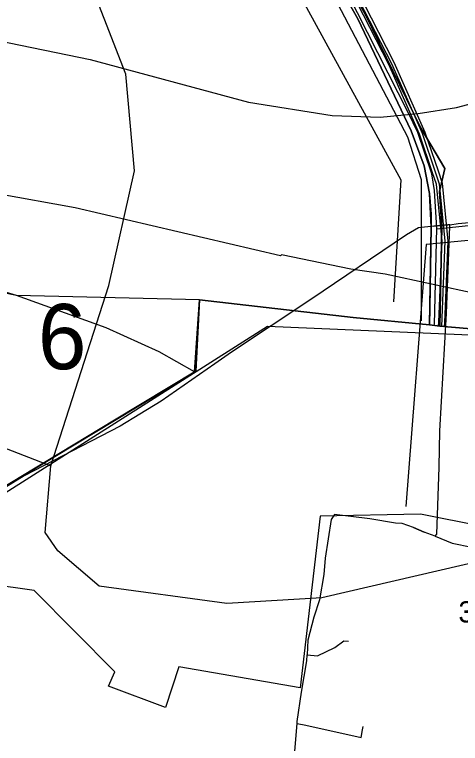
# Model space of a CAD drawing. Extents: x -662500 to -653478, y -1056827 to -1049993.
# Drawn here: x -660508.3 to -660351.1, y -1052097.9 to -1051840.9 of the extents above; entities that cross this region are included whole.
import ezdxf

# ---------------------------------------------------------------- set-up
doc = ezdxf.new("R2010")
doc.units = 0
for name, color, linetype in [('Vrstva 1', 7, 'Continuous'), ('Vrstva 12', 7, 'Continuous'), ('Vrstva 15', 7, 'Continuous'), ('Vrstva 20', 7, 'Continuous'), ('Vrstva 24', 7, 'Continuous'), ('Vrstva 42', 7, 'Continuous'), ('Vrstva 44', 7, 'Continuous'), ('Vrstva 45', 7, 'Continuous'), ('Vrstva 47', 7, 'Continuous'), ('Vrstva 48', 7, 'Continuous'), ('Vrstva 5', 7, 'Continuous'), ('Vrstva 52', 7, 'Continuous'), ('Vrstva 57', 7, 'Continuous'), ('Vrstva 6', 7, 'Continuous'), ('Vrstva 61', 7, 'Continuous'), ('Vrstva 7', 7, 'Continuous')]:
    doc.layers.add(name, color=color, linetype=linetype)

msp = doc.modelspace()

# ---------------------------------------------------------------- linework, layer by layer
at = {"layer": 'Vrstva 1'}
msp.add_lwpolyline([(-660554.23, -1052145.33), (-660549.33, -1052132.73), (-660543.74, -1052100.07), (-660537.55, -1052064.32), (-660536.99, -1052061.08), (-660533.42, -1052042.18), (-660529.4, -1052017.99), (-660526.37, -1052016.17), (-660497.13, -1051998.48), (-660473.03, -1051983.91), (-660444.41, -1051966.62), (-660443.04, -1051941.53), (-660409.35, -1051945.41), (-660388.98, -1051947.77), (-660362.03, -1051950.34), (-660358.34, -1051950.81), (-660318.47, -1051954.21), (-660286.74, -1051956.91), (-660259.81, -1051958.85), (-660255.56, -1051959.16), (-660215.66, -1051962.04), (-660216.74, -1051952.44), (-660214.33, -1051927.93), (-660170.69, -1051923.36)], dxfattribs=at)
at = {"layer": 'Vrstva 12'}
msp.add_lwpolyline([(-660360.24, -1051950.23), (-660359.43, -1051916.22), (-660360.3, -1051903.02), (-660361.18, -1051897.07), (-660366.16, -1051882.51), (-660369.49, -1051875.71), (-660391, -1051833), (-660414.6, -1051790.23), (-660418.98, -1051781.07), (-660430.99, -1051745.93), (-660436.32, -1051730.61), (-660439.34, -1051720.04), (-660445.45, -1051706.03), (-660451.02, -1051695.02), (-660477.33, -1051653.06), (-660546.82, -1051554.5), (-660578.08, -1051511.29), (-660608.3, -1051474.46), (-660627.26, -1051452.26), (-660641.91, -1051431.52)], dxfattribs=at)
at = {"layer": 'Vrstva 15'}
msp.add_line((-660359.43, -1051916.42), (-660041.76, -1051884.15), dxfattribs=at)
at = {"layer": 'Vrstva 20'}
msp.add_lwpolyline([(-660693, -1052092.39), (-660549.33, -1052132.73), (-660529.4, -1052017.99), (-660444.65, -1051966.93), (-660443.04, -1051941.53), (-660507.57, -1051940.01), (-660528.33, -1051935.72), (-660624.47, -1051996.3), (-660674.23, -1052051.96)], close=True, dxfattribs=at)
at = {"layer": 'Vrstva 24'}
for points in [[(-660495.5, -1052000), (-660475, -1051936.5), (-660466, -1051896), (-660469, -1051862), (-660492, -1051803)], [(-660809.04, -1051897.71), (-660805.5, -1051897.5), (-660775, -1051899), (-660742.5, -1051905.5), (-660707, -1051914), (-660671, -1051932), (-660495.5, -1052000)], [(-660013, -1052023), (-660069, -1052018.5), (-660155.5, -1052022), (-660224.5, -1052017.5), (-660283.5, -1052019.5), (-660400, -1052046.5), (-660433.5, -1052048.5), (-660478.5, -1052042.5), (-660493, -1052030), (-660497.5, -1052023.5), (-660495.5, -1052000)]]:
    msp.add_lwpolyline(points, dxfattribs=at)
at = {"layer": 'Vrstva 42'}
for points in [[(-660570.88, -1051517.67), (-660554.92, -1051539.99), (-660539.07, -1051562.68), (-660523.89, -1051584.27), (-660514.59, -1051597.91), (-660502.41, -1051614.85), (-660483.86, -1051640.65), (-660477.59, -1051649.39), (-660466.35, -1051666.07), (-660452.65, -1051688.05), (-660442.33, -1051706.16), (-660430.09, -1051744.32), (-660415.79, -1051784.36), (-660394.39, -1051822.11), (-660388.91, -1051831.89), (-660375.45, -1051858.16), (-660364.58, -1051882.73), (-660359.98, -1051896.4)], [(-660359.98, -1051896.4), (-660358.58, -1051900.56), (-660356.58, -1051920.84), (-660357.86, -1051950.85)]]:
    msp.add_lwpolyline(points, dxfattribs=at)
at = {"layer": 'Vrstva 44'}
msp.add_lwpolyline([(-659532.04, -1051842.96), (-660363.22, -1051921.99), (-660370.34, -1052014.38)], dxfattribs=at)
at = {"layer": 'Vrstva 45'}
for p, q in [((-660360.53, -1051915.59), (-660355.57, -1051915.05)), ((-660360.53, -1051915.59), (-660355.57, -1051915.05)), ((-660354.87, -1051915.53), (-660354.85, -1051915.03)), ((-660354.87, -1051915.53), (-660354.85, -1051915.03)), ((-660354.87, -1051915.53), (-660354.85, -1051915.03)), ((-660354.87, -1051915.53), (-660354.85, -1051915.03)), ((-660367.73, -1052021.77), (-660363.93, -1052023.39)), ((-660367.73, -1052021.77), (-660363.93, -1052023.39)), ((-660409.45, -1052100.6), (-660408.7, -1052090.8)), ((-660409.45, -1052100.6), (-660408.7, -1052090.8)), ((-660409.45, -1052100.6), (-660408.7, -1052090.8)), ((-660409.45, -1052100.6), (-660408.7, -1052090.8))]:
    msp.add_line(p, q, dxfattribs=at)
for points in [[(-660354.85, -1051915.03), (-660351.92, -1051914.65), (-660324.01, -1051912.03), (-660307.28, -1051910.85), (-660287.54, -1051909.55), (-660260.08, -1051906.56), (-660211.96, -1051902.35), (-660184.42, -1051900.07), (-660173.96, -1051899.22)], [(-660354.85, -1051915.03), (-660351.92, -1051914.65), (-660324.01, -1051912.03), (-660307.28, -1051910.85), (-660287.54, -1051909.55), (-660260.08, -1051906.56), (-660211.96, -1051902.35), (-660184.42, -1051900.07), (-660173.96, -1051899.22)], [(-660354.85, -1051915.03), (-660351.92, -1051914.65), (-660324.01, -1051912.03), (-660307.28, -1051910.85), (-660287.54, -1051909.55), (-660260.08, -1051906.56), (-660211.96, -1051902.35), (-660184.42, -1051900.07), (-660173.96, -1051899.22)], [(-660354.85, -1051915.03), (-660351.92, -1051914.65), (-660324.01, -1051912.03), (-660307.28, -1051910.85), (-660287.54, -1051909.55), (-660260.08, -1051906.56), (-660211.96, -1051902.35), (-660184.42, -1051900.07), (-660173.96, -1051899.22)], [(-660354.85, -1051915.03), (-660355.57, -1051915.05), (-660360.53, -1051915.59), (-660365.86, -1051916.12), (-660370.11, -1051918.64), (-660403.89, -1051941.33), (-660431.8, -1051959.98), (-660437.63, -1051964.09), (-660456.56, -1051977.17), (-660464.14, -1051981.81), (-660471.08, -1051986.06), (-660504.84, -1052003.55), (-660517.9, -1052011.55), (-660544.46, -1052028.03), (-660604.39, -1052067), (-660634.41, -1052086), (-660645.04, -1052092.71), (-660649.43, -1052095.57), (-660649.65, -1052096.13), (-660653.7, -1052096.98), (-660658.56, -1052096.83), (-660725, -1052074.48)], [(-660354.85, -1051915.03), (-660355.57, -1051915.05), (-660360.53, -1051915.59), (-660365.86, -1051916.12), (-660370.11, -1051918.64), (-660403.89, -1051941.33), (-660431.8, -1051959.98), (-660437.63, -1051964.09), (-660456.56, -1051977.17), (-660464.14, -1051981.81), (-660471.08, -1051986.06), (-660504.84, -1052003.55), (-660517.9, -1052011.55), (-660544.46, -1052028.03), (-660604.39, -1052067), (-660634.41, -1052086), (-660645.04, -1052092.71), (-660649.43, -1052095.57), (-660649.65, -1052096.13), (-660653.7, -1052096.98), (-660658.56, -1052096.83), (-660725, -1052074.48)], [(-660354.85, -1051915.03), (-660355.57, -1051915.05), (-660360.53, -1051915.59), (-660365.86, -1051916.12), (-660370.11, -1051918.64), (-660403.89, -1051941.33), (-660431.8, -1051959.98), (-660437.63, -1051964.09), (-660456.56, -1051977.17), (-660464.14, -1051981.81), (-660471.08, -1051986.06), (-660504.84, -1052003.55), (-660517.9, -1052011.55), (-660544.46, -1052028.03), (-660604.39, -1052067), (-660634.41, -1052086), (-660645.04, -1052092.71), (-660649.43, -1052095.57), (-660649.65, -1052096.13), (-660653.7, -1052096.98), (-660658.56, -1052096.83), (-660725, -1052074.48)], [(-660354.85, -1051915.03), (-660355.57, -1051915.05), (-660360.53, -1051915.59), (-660365.86, -1051916.12), (-660370.11, -1051918.64), (-660403.89, -1051941.33), (-660431.8, -1051959.98), (-660437.63, -1051964.09), (-660456.56, -1051977.17), (-660464.14, -1051981.81), (-660471.08, -1051986.06), (-660504.84, -1052003.55), (-660517.9, -1052011.55), (-660544.46, -1052028.03), (-660604.39, -1052067), (-660634.41, -1052086), (-660645.04, -1052092.71), (-660649.43, -1052095.57), (-660649.65, -1052096.13), (-660653.7, -1052096.98), (-660658.56, -1052096.83), (-660725, -1052074.48)], [(-660354.85, -1051915.03), (-660355.57, -1051915.05), (-660360.53, -1051915.59), (-660365.86, -1051916.12), (-660370.11, -1051918.64), (-660403.89, -1051941.33), (-660431.8, -1051959.98), (-660437.63, -1051964.09), (-660456.56, -1051977.17), (-660464.14, -1051981.81), (-660471.08, -1051986.06), (-660504.84, -1052003.55), (-660517.9, -1052011.55), (-660544.46, -1052028.03), (-660604.39, -1052067), (-660634.41, -1052086), (-660645.04, -1052092.71), (-660649.43, -1052095.57), (-660649.65, -1052096.13), (-660653.7, -1052096.98), (-660658.56, -1052096.83), (-660725, -1052074.48)], [(-660354.85, -1051915.03), (-660355.57, -1051915.05), (-660360.53, -1051915.59), (-660365.86, -1051916.12), (-660370.11, -1051918.64), (-660403.89, -1051941.33), (-660431.8, -1051959.98), (-660437.63, -1051964.09), (-660456.56, -1051977.17), (-660464.14, -1051981.81), (-660471.08, -1051986.06), (-660504.84, -1052003.55), (-660517.9, -1052011.55), (-660544.46, -1052028.03), (-660604.39, -1052067), (-660634.41, -1052086), (-660645.04, -1052092.71), (-660649.43, -1052095.57), (-660649.65, -1052096.13), (-660653.7, -1052096.98), (-660658.56, -1052096.83), (-660725, -1052074.48)], [(-660360.01, -1052024.81), (-660359.46, -1052024.16), (-660358.68, -1052000.5), (-660358.42, -1051987.69), (-660355.99, -1051946.3), (-660354.87, -1051915.53)], [(-660360.01, -1052024.81), (-660359.46, -1052024.16), (-660358.68, -1052000.5), (-660358.42, -1051987.69), (-660355.99, -1051946.3), (-660354.87, -1051915.53)], [(-660360.01, -1052024.81), (-660359.46, -1052024.16), (-660358.68, -1052000.5), (-660358.42, -1051987.69), (-660355.99, -1051946.3), (-660354.87, -1051915.53)], [(-660360.01, -1052024.81), (-660359.46, -1052024.16), (-660358.68, -1052000.5), (-660358.42, -1051987.69), (-660355.99, -1051946.3), (-660354.87, -1051915.53)], [(-660360.01, -1052024.81), (-660354.02, -1052027.25), (-660347.14, -1052028.72), (-660332.22, -1052029.99), (-660320.69, -1052030.42), (-660296.78, -1052029.78), (-660294.18, -1052029.25), (-660292.34, -1052028.05), (-660290.93, -1052026.3), (-660290.28, -1052023.76), (-660289.79, -1051995.8), (-660289.08, -1051983.65), (-660287.82, -1051983.61), (-660284.42, -1051983.2), (-660280.92, -1051984.24), (-660268.45, -1051984.06), (-660268.79, -1051990.78), (-660269.34, -1051991.9)], [(-660360.01, -1052024.81), (-660354.02, -1052027.25), (-660347.14, -1052028.72), (-660332.22, -1052029.99), (-660320.69, -1052030.42), (-660296.78, -1052029.78), (-660294.18, -1052029.25), (-660292.34, -1052028.05), (-660290.93, -1052026.3), (-660290.28, -1052023.76), (-660289.79, -1051995.8), (-660289.08, -1051983.65), (-660287.82, -1051983.61), (-660284.42, -1051983.2), (-660280.92, -1051984.24), (-660268.45, -1051984.06), (-660268.79, -1051990.78), (-660269.34, -1051991.9)], [(-660360.01, -1052024.81), (-660363.93, -1052023.39), (-660367.73, -1052021.77), (-660371.65, -1052020.38), (-660373.96, -1052020.25), (-660383.04, -1052018.67), (-660395.54, -1052017.23), (-660396.7, -1052018.91), (-660398.85, -1052032.57), (-660399.28, -1052038.28), (-660400.79, -1052047.31), (-660402.79, -1052053.33), (-660404.92, -1052061.49), (-660405.1, -1052066.69)], [(-660360.01, -1052024.81), (-660363.93, -1052023.39), (-660367.73, -1052021.77), (-660371.65, -1052020.38), (-660373.96, -1052020.25), (-660383.04, -1052018.67), (-660395.54, -1052017.23), (-660396.7, -1052018.91), (-660398.85, -1052032.57), (-660399.28, -1052038.28), (-660400.79, -1052047.31), (-660402.79, -1052053.33), (-660404.92, -1052061.49), (-660405.1, -1052066.69)], [(-660360.01, -1052024.81), (-660363.93, -1052023.39), (-660367.73, -1052021.77), (-660371.65, -1052020.38), (-660373.96, -1052020.25), (-660383.04, -1052018.67), (-660395.54, -1052017.23), (-660396.7, -1052018.91), (-660398.85, -1052032.57), (-660399.28, -1052038.28), (-660400.79, -1052047.31), (-660402.79, -1052053.33), (-660404.92, -1052061.49), (-660405.1, -1052066.69)], [(-660360.01, -1052024.81), (-660363.93, -1052023.39), (-660367.73, -1052021.77), (-660371.65, -1052020.38), (-660373.96, -1052020.25), (-660383.04, -1052018.67), (-660395.54, -1052017.23), (-660396.7, -1052018.91), (-660398.85, -1052032.57), (-660399.28, -1052038.28), (-660400.79, -1052047.31), (-660402.79, -1052053.33), (-660404.92, -1052061.49), (-660405.1, -1052066.69)], [(-660405.1, -1052066.69), (-660401.54, -1052066.99), (-660395.38, -1052064.03), (-660392.26, -1052061.75), (-660390.62, -1052061.86)], [(-660405.1, -1052066.69), (-660401.54, -1052066.99), (-660395.38, -1052064.03), (-660392.26, -1052061.75), (-660390.62, -1052061.86)], [(-660408.7, -1052090.8), (-660408.7, -1052090.2), (-660407.19, -1052079.76), (-660405.32, -1052068.75), (-660405.1, -1052066.69)], [(-660408.7, -1052090.8), (-660408.7, -1052090.2), (-660407.19, -1052079.76), (-660405.32, -1052068.75), (-660405.1, -1052066.69)], [(-660408.7, -1052090.8), (-660408.7, -1052090.2), (-660407.19, -1052079.76), (-660405.32, -1052068.75), (-660405.1, -1052066.69)], [(-660408.7, -1052090.8), (-660408.7, -1052090.2), (-660407.19, -1052079.76), (-660405.32, -1052068.75), (-660405.1, -1052066.69)], [(-660408.7, -1052090.8), (-660405.66, -1052091.48), (-660386.15, -1052095.84), (-660385.59, -1052093.08), (-660385.36, -1052091.89)], [(-660408.7, -1052090.8), (-660405.66, -1052091.48), (-660386.15, -1052095.84), (-660385.59, -1052093.08), (-660385.36, -1052091.89)]]:
    msp.add_lwpolyline(points, dxfattribs=at)
at = {"layer": 'Vrstva 47'}
for points in [[(-660358.85, -1051950.77), (-660358.79, -1051949.35), (-660357.59, -1051920.86), (-660359.57, -1051900.77), (-660360.93, -1051896.72), (-660365.51, -1051883.1), (-660376.35, -1051858.59), (-660389.79, -1051832.36)], [(-660388.03, -1051831.41), (-660374.55, -1051857.73), (-660363.64, -1051882.37), (-660359.03, -1051896.08), (-660357.6, -1051900.35), (-660355.58, -1051920.81), (-660356.8, -1051949.44), (-660356.86, -1051950.94)]]:
    msp.add_lwpolyline(points, dxfattribs=at)
at = {"layer": 'Vrstva 48'}
msp.add_lwpolyline([(-660538.48, -1052060.8), (-660532.95, -1052023.05), (-660419.09, -1051950.78), (-660293.14, -1051956.25), (-660296.06, -1052023.47), (-660343.35, -1052021.42), (-660365.15, -1052017.09), (-660400.6, -1052017.74), (-660407.59, -1052078.33), (-660450.39, -1052070.9), (-660455.11, -1052085.25), (-660475.19, -1052077.7), (-660472.89, -1052072.61), (-660501.35, -1052043.96), (-660517.23, -1052041.74), (-660522.98, -1052061.96), (-660537.85, -1052062.06)], dxfattribs=at)
at = {"layer": 'Vrstva 5'}
for points in [[(-660415.51, -1051792.48), (-660387.33, -1051842.39), (-660368.51, -1051881.97), (-660363.96, -1051894.27), (-660362.05, -1051903.98), (-660361.48, -1051911.34), (-660361.47, -1051915.93), (-660361.97, -1051944.48), (-660362.03, -1051950.34), (-660388.98, -1051947.77), (-660443.04, -1051941.53), (-660444.41, -1051966.62), (-660473.03, -1051983.91), (-660497.13, -1051998.48), (-660529.4, -1052017.99), (-660533.42, -1052042.18), (-660542.09, -1052088.13), (-660549.33, -1052132.73), (-660572.52, -1052128.33), (-660624.87, -1052113.48), (-660745.13, -1052073.98)], [(-660412.48, -1051790.94), (-660384.48, -1051841.24), (-660365.32, -1051880.54), (-660356.58, -1051895.23), (-660358.47, -1051903.29), (-660357.74, -1051915.74), (-660358.42, -1051950.8), (-660362.03, -1051950.34), (-660361.47, -1051915.93), (-660362.05, -1051903.98), (-660363.96, -1051894.27), (-660368.51, -1051881.97), (-660387.33, -1051842.39), (-660415.51, -1051792.48)], [(-660108.79, -1051916.84), (-660214.33, -1051927.93), (-660216.74, -1051952.44), (-660215.66, -1051962.04), (-660286.74, -1051956.91), (-660358.42, -1051950.8), (-660358.25, -1051944.73), (-660357.74, -1051915.74), (-660358.47, -1051903.29), (-660356.58, -1051895.23), (-660365.32, -1051880.54), (-660384.48, -1051841.24), (-660412.48, -1051790.94)]]:
    msp.add_lwpolyline(points, dxfattribs=at)
at = {"layer": 'Vrstva 52'}
msp.add_lwpolyline([(-660450.62, -1051725.35), (-660438.63, -1051777.57), (-660372.18, -1051899.19), (-660374.76, -1051942.19)], dxfattribs=at)
at = {"layer": 'Vrstva 6'}
msp.add_lwpolyline([(-660717.09, -1051942.16), (-660678.48, -1051976.85), (-660636.23, -1052006.19), (-660634.2, -1052007.19), (-660674.23, -1052051.96), (-660693, -1052092.39), (-660616.69, -1052114.74), (-660549.33, -1052132.73), (-660535.03, -1052035.66), (-660529.4, -1052017.99), (-660444.79, -1051966.85), (-660443.04, -1051941.53), (-660507.57, -1051940.01), (-660528.33, -1051935.72), (-660624.47, -1051996.3), (-660625.14, -1051997.08), (-660628.82, -1051995.51), (-660670.4, -1051966.64), (-660708.78, -1051932.15)], dxfattribs=at)
at = {"layer": 'Vrstva 61'}
msp.add_lwpolyline([(-660364.83, -1051948.96), (-660364.83, -1051899.24), (-660369.69, -1051884.21), (-660422.61, -1051783.06)], dxfattribs=at)
at = {"layer": 'Vrstva 7'}
for p, q in [((-660519.9, -1051848.88), (-660481.64, -1051856.82)), ((-660481.64, -1051856.82), (-660425.8, -1051871.84)), ((-660352.54, -1051873.68), (-660334.25, -1051868.86)), ((-660425.8, -1051871.84), (-660396.33, -1051876.52)), ((-660366, -1051875.81), (-660352.54, -1051873.68)), ((-660396.33, -1051876.52), (-660379.46, -1051877.08)), ((-660379.46, -1051877.08), (-660366, -1051875.81)), ((-660486.88, -1051909.11), (-660524.72, -1051902.31)), ((-660414.6, -1051926.03), (-660486.88, -1051909.11)), ((-660414.18, -1051925.69), (-660414.6, -1051926.03)), ((-660389.81, -1051930.65), (-660414.18, -1051925.69)), ((-660507.57, -1051940.01), (-660538.61, -1051930.94)), ((-660377.62, -1051932.5), (-660389.81, -1051930.65)), ((-660319.23, -1051944.97), (-660377.62, -1051932.5)), ((-660475.97, -1051951.34), (-660507.57, -1051940.01)), ((-660457.26, -1051959.85), (-660475.97, -1051951.34)), ((-660444.79, -1051966.85), (-660457.26, -1051959.85))]:
    msp.add_line(p, q, dxfattribs=at)

# ---------------------------------------------------------------- texts
at = {"layer": 'Vrstva 24'}
msp.add_text('3.19.41', height=7.5, dxfattribs=at).set_placement((-660351.85, -1052055.25))
at = {"layer": 'Vrstva 57'}
msp.add_text('6', height=23, dxfattribs=at).set_placement((-660500.03, -1051965.97))

doc.saveas('drawing.dxf')
